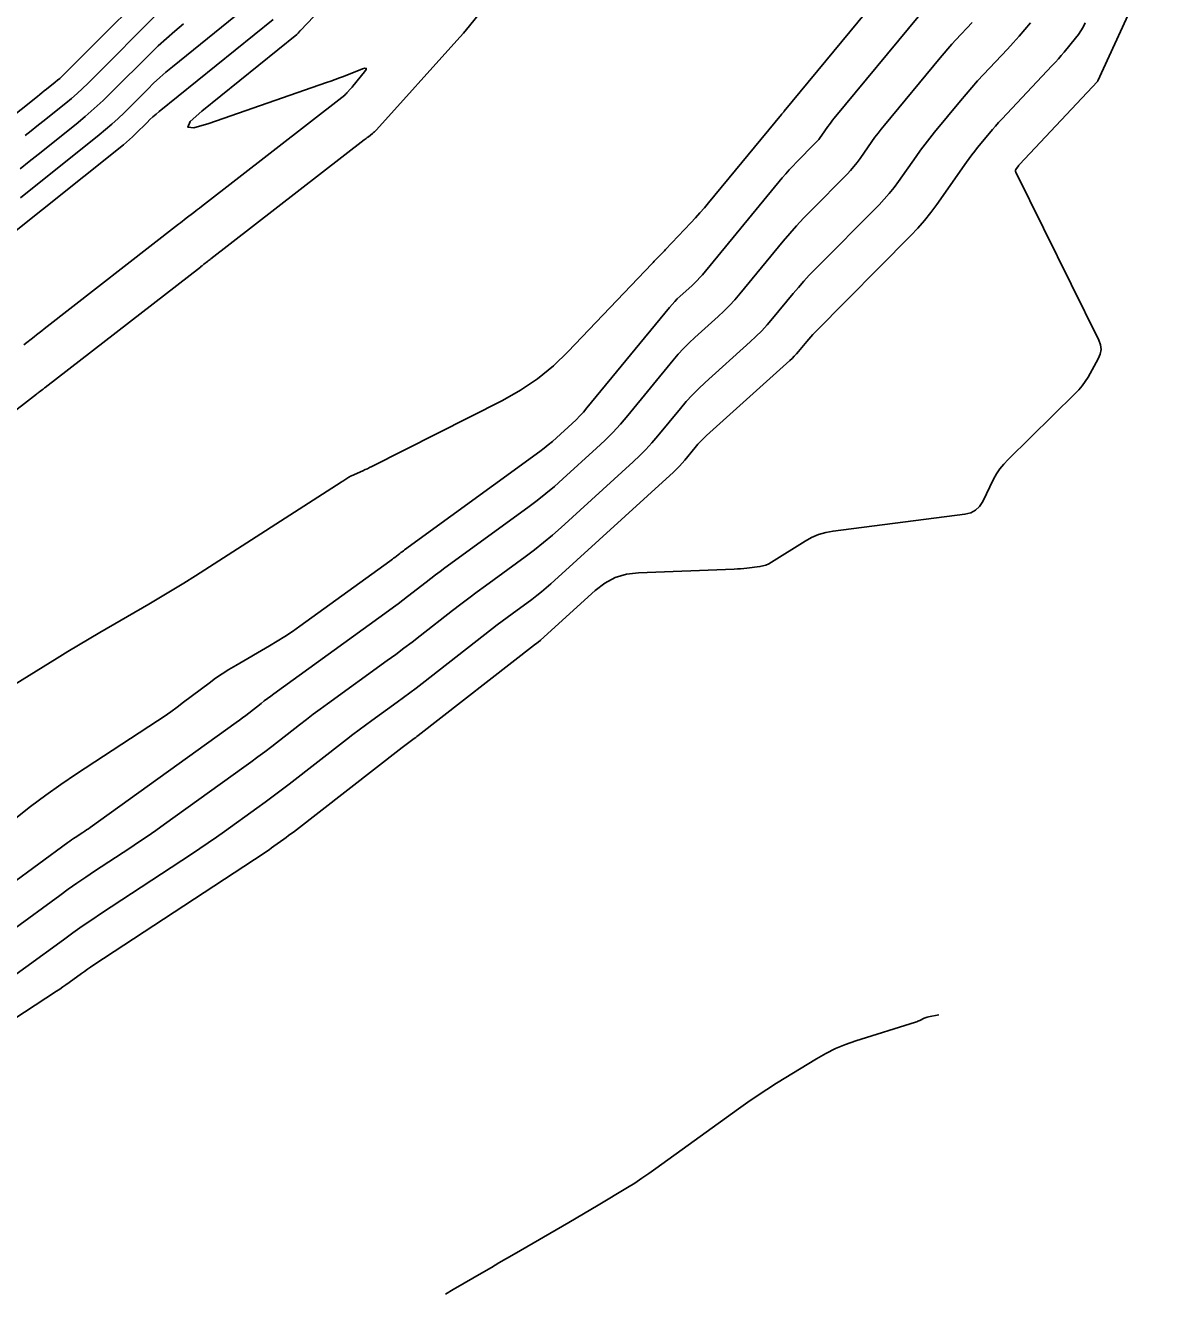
# Model space of a CAD drawing. Extents: x 658976 to 668726, y 639543 to 647196.
# Drawn here: x 662756.8 to 662850.6, y 642058.6 to 642164.1 of the extents above; entities that cross this region are included whole.
import ezdxf

# ---------------------------------------------------------------- set-up
doc = ezdxf.new("R2010")
doc.units = 0
doc.layers.add('Ex_Major Contours', color=7, linetype='Continuous')
doc.layers.add('Ex_Minor Contours', color=7, linetype='Continuous')

msp = doc.modelspace()

# ---------------------------------------------------------------- linework, layer by layer
at = {"layer": 'Ex_Major Contours'}
for points in [[(662744.64, 642123.3), (662757.7, 642133.43), (662757.76, 642133.48), (662757.82, 642133.53), (662757.88, 642133.57), (662757.95, 642133.62), (662758.19, 642133.81), (662758.25, 642133.86), (662758.31, 642133.91), (662758.37, 642133.96), (662758.44, 642134), (662771.35, 642144.02), (662771.42, 642144.08), (662771.49, 642144.13), (662771.57, 642144.19), (662771.64, 642144.25), (662771.94, 642144.48), (662772.01, 642144.54), (662772.09, 642144.59), (662772.16, 642144.65), (662772.23, 642144.71), (662784.98, 642154.6), (662785.07, 642154.67), (662785.16, 642154.73), (662785.24, 642154.8), (662785.33, 642154.87), (662785.68, 642155.14), (662785.77, 642155.21), (662785.85, 642155.29), (662785.93, 642155.36), (662786.01, 642155.44), (662792.71, 642162.88), (662792.98, 642163.19), (662793.24, 642163.49), (662793.5, 642163.8), (662793.76, 642164.11), (662797.94, 642169.28)], [(662850.62, 642169.46), (662846.05, 642159.51), (662846.05, 642159.5), (662846.05, 642159.5), (662846.05, 642159.49), (662846.04, 642159.49), (662846.03, 642159.47), (662846.02, 642159.46), (662839.53, 642152.55), (662839.52, 642152.54), (662839.52, 642152.53), (662839.51, 642152.52), (662839.5, 642152.52), (662839.48, 642152.49), (662839.47, 642152.48), (662839.47, 642152.47), (662839.46, 642152.46), (662839.45, 642152.45), (662839.24, 642152.15), (662839.21, 642152.09), (662839.2, 642152.04), (662839.2, 642151.98), (662839.22, 642151.92), (662846.13, 642137.92), (662846.27, 642137.53), (662846.32, 642137.15), (662846.25, 642136.76), (662846.09, 642136.38), (662845.24, 642134.85), (662845.01, 642134.48), (662844.76, 642134.13), (662844.48, 642133.8), (662844.18, 642133.48), (662838.58, 642128), (662838.23, 642127.62), (662837.91, 642127.22), (662837.63, 642126.8), (662837.38, 642126.35), (662836.47, 642124.5), (662836.21, 642124.08), (662835.87, 642123.77), (662835.47, 642123.55), (662834.99, 642123.44), (662824.02, 642122.04), (662823.4, 642121.93), (662822.8, 642121.75), (662822.23, 642121.51), (662821.68, 642121.2), (662818.9, 642119.44), (662818.67, 642119.3), (662818.43, 642119.2), (662818.18, 642119.13), (662817.92, 642119.08), (662816.85, 642118.95), (662816.58, 642118.92), (662816.31, 642118.9), (662816.05, 642118.88), (662815.78, 642118.87), (662807.83, 642118.57), (662806.82, 642118.45), (662805.88, 642118.16), (662805.01, 642117.71), (662804.2, 642117.09), (662799.66, 642112.95), (662799.62, 642112.91), (662799.58, 642112.88), (662799.53, 642112.84), (662799.49, 642112.81), (662799.32, 642112.69), (662799.28, 642112.66), (662799.24, 642112.63), (662799.2, 642112.59), (662799.15, 642112.56), (662789.49, 642105.02), (662789.38, 642104.93), (662789.27, 642104.85), (662789.15, 642104.77), (662789.04, 642104.68), (662788.59, 642104.36), (662788.48, 642104.27), (662788.36, 642104.19), (662788.25, 642104.11), (662788.14, 642104.02), (662779.09, 642096.98), (662778.89, 642096.83), (662778.69, 642096.68), (662778.49, 642096.53), (662778.29, 642096.38), (662777.47, 642095.8), (662777.27, 642095.66), (662777.07, 642095.51), (662776.86, 642095.37), (662776.65, 642095.23), (662762.48, 642085.92), (662762.21, 642085.74), (662761.95, 642085.57), (662761.69, 642085.38), (662761.44, 642085.2), (662760.42, 642084.45), (662760.16, 642084.27), (662759.9, 642084.09), (662759.64, 642083.91), (662759.38, 642083.73), (662745.14, 642074.4)], [(662829.55, 642168.62), (662819.95, 642156.99), (662819.94, 642156.98), (662819.93, 642156.97), (662819.93, 642156.96), (662819.92, 642156.95), (662819.89, 642156.91), (662819.88, 642156.9), (662819.88, 642156.89), (662819.87, 642156.89), (662819.86, 642156.88), (662819.78, 642156.79), (662819.76, 642156.78), (662819.75, 642156.76), (662819.73, 642156.74), (662819.72, 642156.72), (662813.65, 642149.37), (662813.3, 642148.94), (662812.93, 642148.53), (662812.56, 642148.11), (662812.18, 642147.7), (662810.08, 642145.48), (662809.99, 642145.38), (662809.89, 642145.28), (662809.8, 642145.18), (662809.7, 642145.08), (662809.32, 642144.69), (662809.22, 642144.6), (662809.13, 642144.5), (662809.03, 642144.4), (662808.94, 642144.3), (662801.97, 642136.98), (662800.73, 642135.79), (662799.4, 642134.71), (662797.99, 642133.76), (662796.49, 642132.92), (662785.61, 642127.41), (662785.43, 642127.32), (662785.25, 642127.23), (662785.06, 642127.15), (662784.88, 642127.06), (662783.92, 642126.64), (662783.84, 642126.6), (662783.77, 642126.56), (662783.7, 642126.52), (662783.63, 642126.48), (662783.36, 642126.29), (662783.29, 642126.25), (662783.22, 642126.2), (662783.15, 642126.16), (662783.08, 642126.11), (662770.93, 642118.32), (662769.97, 642117.71), (662769.01, 642117.12), (662768.04, 642116.53), (662767.07, 642115.96), (662762.98, 642113.58), (662762.09, 642113.06), (662761.2, 642112.53), (662760.32, 642112), (662759.44, 642111.46), (662755.94, 642109.29)], [(662756.77, 642154.98), (662757.25, 642155.36), (662757.73, 642155.75), (662758.22, 642156.13), (662760.14, 642157.67), (662760.61, 642158.06), (662761.08, 642158.47), (662761.53, 642158.88), (662761.97, 642159.31), (662768.22, 642165.56)]]:
    msp.add_lwpolyline(points, dxfattribs=at)
at = {"layer": 'Ex_Minor Contours'}
for points in [[(662787.92, 642172.39), (662779.68, 642163.72), (662779.66, 642163.7), (662779.63, 642163.67), (662779.61, 642163.64), (662779.58, 642163.61), (662779.48, 642163.5), (662779.46, 642163.47), (662779.43, 642163.44), (662779.4, 642163.42), (662779.37, 642163.39), (662771.47, 642157), (662770.51, 642156.14), (662770.29, 642155.67), (662770.8, 642155.62), (662772.04, 642155.97), (662781.86, 642159.37), (662782.22, 642159.49), (662782.57, 642159.62), (662782.92, 642159.76), (662783.27, 642159.89), (662784.84, 642160.51), (662785.05, 642160.57), (662785.15, 642160.56), (662785.14, 642160.46), (662785.01, 642160.28), (662784.04, 642159.07), (662783.98, 642159), (662783.93, 642158.94), (662783.88, 642158.88), (662783.82, 642158.82), (662783.6, 642158.57), (662783.54, 642158.51), (662783.48, 642158.45), (662783.42, 642158.4), (662783.36, 642158.34), (662771.43, 642149.06), (662771.27, 642148.93), (662771.11, 642148.81), (662770.96, 642148.69), (662770.8, 642148.57), (662770.17, 642148.08), (662770.01, 642147.96), (662769.85, 642147.83), (662769.7, 642147.71), (662769.54, 642147.59), (662758.35, 642138.88), (662758.14, 642138.71), (662757.92, 642138.55), (662757.71, 642138.38), (662757.5, 642138.21), (662756.64, 642137.55)], [(662747.97, 642150.43), (662757.79, 642158.23), (662757.98, 642158.38), (662758.16, 642158.53), (662758.35, 642158.68), (662758.53, 642158.83), (662759.27, 642159.42), (662759.46, 642159.57), (662759.64, 642159.73), (662759.81, 642159.89), (662759.98, 642160.05), (662769.28, 642169.36)], [(662756.38, 642149.78), (662762.93, 642155.03), (662763.46, 642155.47), (662763.99, 642155.92), (662764.5, 642156.39), (662764.99, 642156.87), (662766.96, 642158.84), (662767.45, 642159.32), (662767.96, 642159.79), (662768.48, 642160.25), (662769.02, 642160.69), (662775.44, 642165.88)], [(662840.45, 642164.34), (662839.98, 642163.79), (662839.51, 642163.24), (662839.02, 642162.7), (662838.53, 642162.16), (662836.54, 642160.04), (662836.05, 642159.51), (662835.56, 642158.97), (662835.09, 642158.42), (662834.62, 642157.86), (662832.46, 642155.25), (662832.06, 642154.76), (662831.67, 642154.26), (662831.29, 642153.75), (662830.92, 642153.23), (662829.46, 642151.15), (662829.09, 642150.64), (662828.69, 642150.14), (662828.28, 642149.66), (662827.84, 642149.2), (662822.5, 642143.81), (662822.03, 642143.33), (662821.57, 642142.83), (662821.13, 642142.33), (662820.69, 642141.81), (662818.97, 642139.73), (662818.53, 642139.21), (662818.08, 642138.72), (662817.6, 642138.24), (662817.11, 642137.78), (662813.36, 642134.4), (662812.82, 642133.89), (662812.3, 642133.36), (662811.79, 642132.82), (662811.31, 642132.25), (662809.43, 642129.96), (662808.94, 642129.39), (662808.44, 642128.84), (662807.92, 642128.32), (662807.38, 642127.81), (662801.38, 642122.34), (662800.66, 642121.7), (662799.92, 642121.08), (662799.16, 642120.48), (662798.39, 642119.89), (662795.07, 642117.48), (662794.38, 642116.97), (662793.7, 642116.46), (662793.02, 642115.94), (662792.34, 642115.42), (662789.65, 642113.32), (662788.97, 642112.8), (662788.29, 642112.28), (662787.61, 642111.77), (662786.91, 642111.26), (662781.92, 642107.65), (662781.33, 642107.22), (662780.75, 642106.78), (662780.17, 642106.34), (662779.59, 642105.9), (662777.29, 642104.11), (662776.72, 642103.67), (662776.13, 642103.23), (662775.55, 642102.8), (662774.96, 642102.37), (662768.37, 642097.63), (662767.65, 642097.12), (662766.93, 642096.62), (662766.2, 642096.13), (662765.47, 642095.64), (662762.53, 642093.71), (662761.8, 642093.22), (662761.07, 642092.72), (662760.35, 642092.22), (662759.64, 642091.7), (662751.58, 642085.82)], [(662754.91, 642146.17), (662764.94, 642154.19), (662765.2, 642154.41), (662765.46, 642154.63), (662765.7, 642154.86), (662765.95, 642155.1), (662766.91, 642156.06), (662767.15, 642156.3), (662767.4, 642156.53), (662767.66, 642156.75), (662767.92, 642156.97), (662777.41, 642164.64)], [(662835.59, 642164.38), (662834.24, 642162.93), (662833.9, 642162.57), (662833.57, 642162.2), (662833.25, 642161.83), (662832.93, 642161.45), (662828.29, 642155.83), (662828.02, 642155.5), (662827.76, 642155.16), (662827.5, 642154.82), (662827.25, 642154.47), (662826.27, 642153.07), (662826.02, 642152.73), (662825.75, 642152.39), (662825.47, 642152.07), (662825.18, 642151.76), (662822.16, 642148.71), (662821.56, 642148.09), (662820.98, 642147.46), (662820.41, 642146.82), (662819.86, 642146.16), (662816.25, 642141.79), (662815.83, 642141.3), (662815.39, 642140.82), (662814.93, 642140.35), (662814.45, 642139.91), (662812.5, 642138.15), (662812.03, 642137.71), (662811.57, 642137.24), (662811.13, 642136.76), (662810.7, 642136.27), (662806.92, 642131.66), (662806.31, 642130.95), (662805.67, 642130.25), (662805.01, 642129.58), (662804.33, 642128.93), (662801.53, 642126.39), (662800.83, 642125.76), (662800.11, 642125.16), (662799.37, 642124.57), (662798.61, 642124), (662791.71, 642118.98), (662791.32, 642118.68), (662790.92, 642118.39), (662790.53, 642118.09), (662790.14, 642117.79), (662788.59, 642116.58), (662788.2, 642116.28), (662787.81, 642115.98), (662787.42, 642115.69), (662787.02, 642115.4), (662777.46, 642108.48), (662777.2, 642108.28), (662776.93, 642108.09), (662776.67, 642107.89), (662776.41, 642107.69), (662775.38, 642106.89), (662775.12, 642106.69), (662774.86, 642106.49), (662774.6, 642106.3), (662774.34, 642106.11), (662762.18, 642097.37), (662762.03, 642097.26), (662761.88, 642097.16), (662761.72, 642097.05), (662761.56, 642096.95), (662760.93, 642096.53), (662760.78, 642096.43), (662760.62, 642096.32), (662760.47, 642096.21), (662760.31, 642096.1), (662755.48, 642092.57)], [(662755.98, 642098.14), (662757.22, 642099.1), (662758.47, 642100.04), (662759.74, 642100.94), (662761.04, 642101.82), (662767.78, 642106.24), (662768.33, 642106.61), (662768.88, 642106.99), (662769.42, 642107.38), (662769.95, 642107.78), (662772.07, 642109.38), (662772.61, 642109.78), (662773.16, 642110.15), (662773.72, 642110.51), (662774.29, 642110.85), (662777.09, 642112.47), (662777.75, 642112.86), (662778.39, 642113.26), (662779.02, 642113.68), (662779.64, 642114.12), (662787.12, 642119.53), (662787.23, 642119.61), (662787.33, 642119.69), (662787.43, 642119.77), (662787.54, 642119.84), (662787.94, 642120.16), (662788.04, 642120.24), (662788.15, 642120.32), (662788.25, 642120.39), (662788.35, 642120.47), (662799.6, 642128.67), (662799.96, 642128.94), (662800.31, 642129.21), (662800.65, 642129.5), (662800.99, 642129.8), (662802.31, 642131), (662802.63, 642131.31), (662802.94, 642131.62), (662803.24, 642131.95), (662803.53, 642132.29), (662810.4, 642140.65), (662810.61, 642140.9), (662810.83, 642141.14), (662811.05, 642141.37), (662811.29, 642141.59), (662812.25, 642142.45), (662812.49, 642142.67), (662812.71, 642142.9), (662812.93, 642143.14), (662813.14, 642143.38), (662819.79, 642151.44), (662820.07, 642151.78), (662820.36, 642152.11), (662820.66, 642152.43), (662820.97, 642152.75), (662822.52, 642154.32), (662822.67, 642154.48), (662822.82, 642154.64), (662822.95, 642154.81), (662823.08, 642154.99), (662823.59, 642155.71), (662823.71, 642155.89), (662823.85, 642156.07), (662823.98, 642156.24), (662824.12, 642156.41), (662831.24, 642165.03)], [(662845, 642164.34), (662844.83, 642164), (662844.64, 642163.68), (662844.44, 642163.37), (662844.21, 642163.08), (662843.25, 642161.92), (662843.01, 642161.64), (662842.77, 642161.35), (662842.52, 642161.08), (662842.26, 642160.8), (662838.06, 642156.32), (662837.8, 642156.04), (662837.54, 642155.75), (662837.29, 642155.46), (662837.04, 642155.16), (662836.05, 642153.97), (662835.81, 642153.67), (662835.57, 642153.36), (662835.34, 642153.05), (662835.11, 642152.74), (662832.65, 642149.23), (662832.16, 642148.55), (662831.63, 642147.89), (662831.08, 642147.26), (662830.5, 642146.65), (662822.53, 642138.59), (662822.34, 642138.4), (662822.16, 642138.21), (662821.99, 642138.01), (662821.82, 642137.81), (662821.14, 642136.99), (662820.97, 642136.79), (662820.79, 642136.6), (662820.61, 642136.41), (662820.41, 642136.23), (662813.49, 642129.99), (662813.24, 642129.75), (662813, 642129.51), (662812.77, 642129.26), (662812.54, 642129), (662811.67, 642127.94), (662811.45, 642127.68), (662811.22, 642127.43), (662810.98, 642127.18), (662810.73, 642126.95), (662800.52, 642117.64), (662800.14, 642117.3), (662799.75, 642116.98), (662799.35, 642116.66), (662798.94, 642116.35), (662797.29, 642115.15), (662796.88, 642114.85), (662796.47, 642114.54), (662796.06, 642114.23), (662795.66, 642113.92), (662789.81, 642109.36), (662789.3, 642108.96), (662788.78, 642108.57), (662788.25, 642108.18), (662787.73, 642107.79), (662785.61, 642106.26), (662785.08, 642105.87), (662784.56, 642105.48), (662784.04, 642105.09), (662783.52, 642104.69), (662778.73, 642100.97), (662778.07, 642100.46), (662777.41, 642099.96), (662776.74, 642099.46), (662776.06, 642098.97), (662773.36, 642097.03), (662772.68, 642096.55), (662772, 642096.07), (662771.31, 642095.6), (662770.61, 642095.14), (662763.12, 642090.22), (662762.32, 642089.68), (662761.52, 642089.14), (662760.72, 642088.58), (662759.94, 642088.01), (662756.81, 642085.73), (662756.02, 642085.16)], [(662756.34, 642152.2), (662757.09, 642152.8), (662757.85, 642153.4), (662761, 642155.92), (662761.77, 642156.56), (662762.52, 642157.21), (662763.25, 642157.88), (662763.96, 642158.57), (662767.16, 642161.77), (662767.83, 642162.43), (662768.52, 642163.06), (662769.22, 642163.67), (662769.94, 642164.27)], [(662832.82, 642081.77), (662831.95, 642081.59), (662831.86, 642081.57), (662831.76, 642081.54), (662831.68, 642081.51), (662831.59, 642081.47), (662831.25, 642081.3), (662831.16, 642081.26), (662831.07, 642081.23), (662830.98, 642081.19), (662830.89, 642081.16), (662825.91, 642079.59), (662825.05, 642079.3), (662824.23, 642078.95), (662823.42, 642078.55), (662822.64, 642078.11), (662819.3, 642076.06), (662818.49, 642075.55), (662817.69, 642075.03), (662816.91, 642074.5), (662816.13, 642073.94), (662809.26, 642068.96), (662808.68, 642068.55), (662808.1, 642068.15), (662807.5, 642067.76), (662806.9, 642067.39), (662804.47, 642065.91), (662803.86, 642065.54), (662803.25, 642065.18), (662802.64, 642064.82), (662802.02, 642064.46), (662797.47, 642061.83), (662796.83, 642061.47), (662796.2, 642061.1), (662795.57, 642060.73), (662794.93, 642060.36), (662792.4, 642058.88), (662791.76, 642058.51)]]:
    msp.add_lwpolyline(points, dxfattribs=at)

doc.saveas('drawing.dxf')
